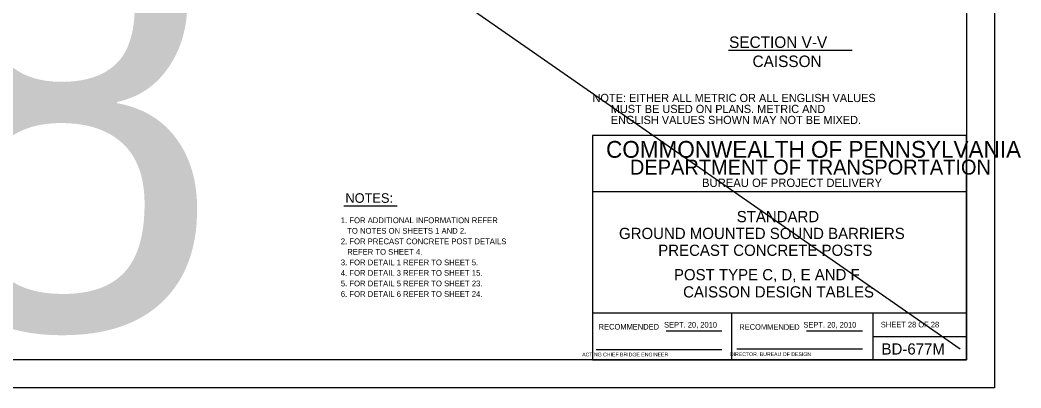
# Model space of a CAD drawing. Extents: x 3351 to 8430, y -3586 to 1457.
# Drawn here: x 4922 to 5458, y -3586 to -3389 of the extents above; entities that cross this region are included whole.
import ezdxf

# ---------------------------------------------------------------- set-up
doc = ezdxf.new("R2010")
doc.units = 0
for name, color, linetype in [('1', 7, 'Continuous'), ('2', 7, 'Continuous'), ('PLT-BNDY', 7, 'Continuous')]:
    doc.layers.add(name, color=color, linetype=linetype)

msp = doc.modelspace()

# ---------------------------------------------------------------- linework, layer by layer
at = {"layer": '1'}
for p, q in [((4636.65, -3016.93), (5425.08, -3565.42)), ((5301.04, -3405.68), (5367.25, -3405.68)), ((5095.28, -3488.89), (5123.85, -3488.89))]:
    msp.add_line(p, q, dxfattribs=at)
at = {"layer": '2'}
for p, q in [((5428.34, -3007.31), (5428.34, -3571.31)), ((5428.34, -3451.31), (5228.34, -3451.31)), ((5228.34, -3451.31), (5228.34, -3571.31)), ((5428.34, -3571.31), (5428.34, -3451.31)), ((5428.34, -3481.31), (5228.34, -3481.31)), ((5428.34, -3546.31), (5228.34, -3546.31)), ((5302.84, -3571.31), (5302.84, -3546.31)), ((5378.34, -3546.31), (5378.34, -3571.31)), ((5267.81, -3555.81), (5297.57, -3555.81)), ((5342.81, -3555.81), (5372.71, -3555.81)), ((5378.34, -3558.81), (5428.34, -3558.81)), ((5230.34, -3565.81), (5297.57, -3565.81)), ((5305.47, -3565.43), (5372.71, -3565.43)), ((5428.34, -3571.31), (4642.34, -3571.31)), ((5228.34, -3571.31), (5428.34, -3571.31))]:
    msp.add_line(p, q, dxfattribs=at)
at = {"layer": 'PLT-BNDY'}
msp.add_lwpolyline([(4602.34, -2992.31), (5443.34, -2992.31), (5443.34, -3586.31), (4602.34, -3586.31)], close=True, dxfattribs=at)

# ---------------------------------------------------------------- texts
at = {"layer": '1'}
for s, height, p in [('28', 230.4, (4687.49, -3554.83)), ('SECTION V-V', 6.1439, (5301.4, -3404.42)), ('CAISSON', 6.144, (5313.94, -3414.64)), ('NOTES:', 5.117, (5096.12, -3487.27)), ('STANDARD', 6, (5305.48, -3497.64)), ('1. FOR ADDITIONAL INFORMATION REFER', 3.072, (5093.67, -3498.15)), ('   TO NOTES ON SHEETS 1 AND 2.', 3.072, (5093.67, -3503.78)), ('GROUND MOUNTED SOUND BARRIERS', 6, (5242.5, -3506.64)), ('2. FOR PRECAST CONCRETE POST DETAILS', 3.072, (5093.67, -3509.41)), ('   REFER TO SHEET 4.', 3.072, (5093.67, -3515.05)), ('PRECAST CONCRETE POSTS', 6, (5263.5, -3515.64)), ('3. FOR DETAIL 1 REFER TO SHEET 5.', 3.072, (5093.67, -3520.68)), ('4. FOR DETAIL 3 REFER TO SHEET 15.', 3.072, (5093.67, -3526.31)), ('POST TYPE C, D, E AND F', 6, (5271.9, -3528.71)), ('5. FOR DETAIL 5 REFER TO SHEET 23.', 3.072, (5093.67, -3531.94)), ('6. FOR DETAIL 6 REFER TO SHEET 24.', 3.072, (5093.67, -3537.57)), ('CAISSON DESIGN TABLES', 6, (5276.81, -3537.91)), ('SHEET 28 OF 28', 3, (5382.59, -3553.92)), ('BD-677M', 6, (5382.97, -3568.43))]:
    msp.add_text(s, height=height, dxfattribs=at).set_placement(p)
at = {"layer": '2'}
for s, height, p in [('NOTE: EITHER ALL METRIC OR ALL ENGLISH VALUES', 4.375, (5228.34, -3433.37)), ('      MUST BE USED ON PLANS. METRIC AND', 4.375, (5228.34, -3439.24)), ('      ENGLISH VALUES SHOWN MAY NOT BE MIXED.', 4.375, (5228.34, -3445.12)), ('COMMONWEALTH OF PENNSYLVANIA', 9, (5235.59, -3463.18)), ('DEPARTMENT OF TRANSPORTATION', 8.0002, (5248.34, -3472.18)), ('BUREAU OF PROJECT DELIVERY', 4.5, (5286.93, -3478.81)), ('SEPT. 20, 2010', 3, (5266.61, -3554)), ('       ACTING CHIEF BRIDGE ENGINEER', 2.0002, (5217.43, -3569.43))]:
    msp.add_text(s, height=height, dxfattribs=at).set_placement(p)
for s, height, p in [('RECOMMENDED', 3, (5231.61, -3555.06)), ('RECOMMENDED', 3, (5306.83, -3555.18)), ('SEPT. 20, 2010', 3, (5341.16, -3554)), ('   DIRECTOR, BUREAU OF DESIGN', 2.0002, (5299.54, -3569.25))]:
    msp.add_text(s, height=height, rotation=360, dxfattribs=at).set_placement(p)

doc.saveas('drawing.dxf')
